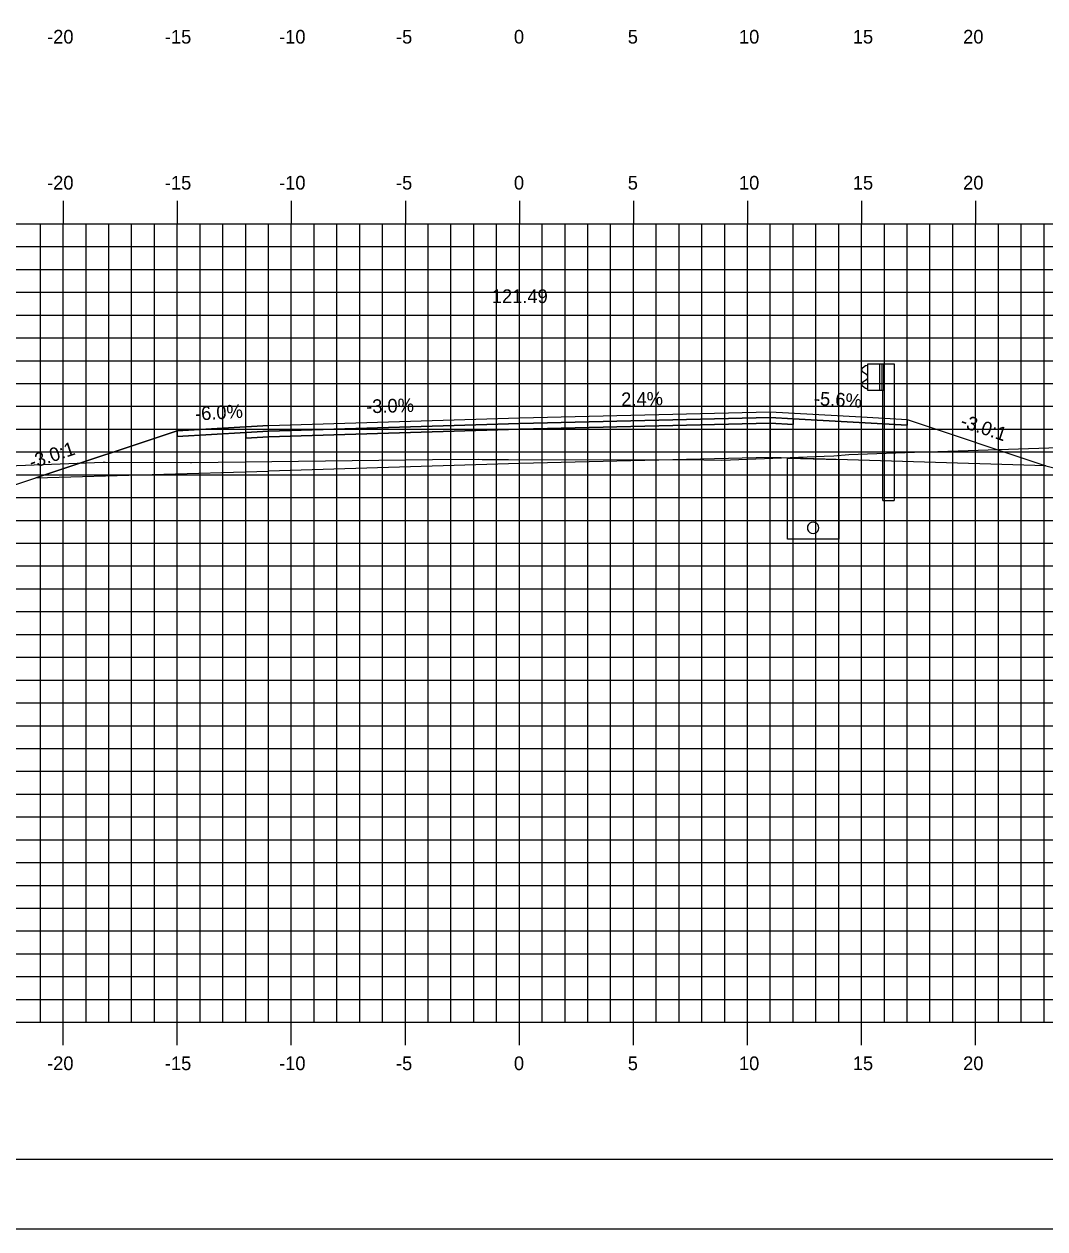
# Model space of a CAD drawing. Extents: x 850598 to 870284, y 366541 to 366651.
# Drawn here: x 861051.7 to 861096.5, y 366541.2 to 366594 of the extents above; entities that cross this region are included whole.
import ezdxf

# ---------------------------------------------------------------- set-up
doc = ezdxf.new("R2010")
doc.units = 0
for name, color, linetype in [('ANNOTATION', 7, 'Continuous'), ('BORDER', 7, 'Continuous'), ('D_Drainage_Underdrain', 7, 'Continuous'), ('D_Drainage_Underdrain_06in', 7, 'Continuous'), ('D_Guardrail_Beam_Rt', 7, 'Continuous'), ('D_Roadway_Centerline', 7, 'Continuous'), ('D_Roadway_Centerline_Text', 7, 'Continuous'), ('D_Roadway_Edge_Shoulder', 7, 'Continuous'), ('D_Roadway_Edge_TW', 7, 'Continuous'), ('D_Roadway_Pavement', 7, 'Continuous'), ('D_Roadway_SlopeLines', 7, 'Continuous'), ('D_Roadway_SubGrade', 7, 'Continuous'), ('H_V ANNOTATION', 7, 'Continuous'), ('MAJOR', 7, 'Continuous'), ('MINOR', 7, 'Continuous'), ('PLOT BOUNDARY', 7, 'Continuous'), ('S_Roadway_Centerline', 7, 'Continuous')]:
    doc.layers.add(name, color=color, linetype=linetype)

msp = doc.modelspace()

# ---------------------------------------------------------------- linework, layer by layer
at = {"layer": 'BORDER'}
msp.add_line((861028.455, 366544.225), (861188.455, 366544.225), dxfattribs=at)
at = {"layer": 'D_Drainage_Underdrain'}
msp.add_lwpolyline([(861087.455, 366574.9), (861087.455, 366571.399), (861085.205, 366571.399), (861085.205, 366574.945)], close=True, dxfattribs=at)
at = {"layer": 'D_Drainage_Underdrain_06in'}
msp.add_lwpolyline([(861086.33, 366572.149), (861086.252, 366572.137), (861086.183, 366572.101), (861086.127, 366572.046), (861086.092, 366571.976), (861086.08, 366571.899), (861086.092, 366571.822), (861086.127, 366571.752), (861086.183, 366571.697), (861086.252, 366571.661), (861086.33, 366571.649), (861086.407, 366571.661), (861086.477, 366571.697), (861086.532, 366571.752), (861086.567, 366571.822), (861086.58, 366571.899), (861086.567, 366571.976), (861086.532, 366572.046), (861086.477, 366572.101), (861086.407, 366572.137)], close=True, dxfattribs=at)
at = {"layer": 'D_Guardrail_Beam_Rt'}
for p, q in [((861088.635, 366578.997), (861088.492, 366578.897)), ((861088.492, 366578.754), (861088.687, 366578.618)), ((861088.725, 366579.017), (861088.652, 366579.004)), ((861088.725, 366579.091), (861089.413, 366579.091)), ((861088.725, 366577.924), (861088.725, 366579.091)), ((861089.246, 366579.091), (861089.246, 366577.924)), ((861089.35, 366579.091), (861089.35, 366577.924)), ((861089.413, 366579.091), (861089.884, 366579.091)), ((861089.413, 366579.091), (861089.413, 366577.924)), ((861089.884, 366579.091), (861089.884, 366573.091)), ((861088.687, 366578.398), (861088.492, 366578.262)), ((861088.721, 366578.553), (861088.721, 366578.462)), ((861088.492, 366578.119), (861088.635, 366578.019)), ((861088.652, 366578.012), (861088.725, 366577.999)), ((861089.413, 366577.924), (861088.725, 366577.924)), ((861089.392, 366573.091), (861089.392, 366577.924)), ((861089.392, 366573.091), (861089.884, 366573.091))]:
    msp.add_line(p, q, dxfattribs=at)
for centre, major_axis, start_param, end_param in [((861088.542, 366578.825), (-0.0877, 0), 5.323254, 7.243116), ((861088.659, 366578.963), (-0.0417, 0), 4.886922, 5.323254), ((861088.542, 366578.19), (-0.0877, 0), 5.323254, 7.243116), ((861088.642, 366578.553), (0.0789, 0), 0, 0.959931), ((861088.642, 366578.462), (0.0789, 0), 5.323254, 6.283185), ((861088.659, 366578.053), (-0.0417, 0), 0.959931, 1.396263)]:
    msp.add_ellipse(centre, major_axis=major_axis, ratio=0.995501, start_param=start_param, end_param=end_param, dxfattribs=at)
at = {"layer": 'D_Roadway_Centerline'}
msp.add_lwpolyline([(861043.311, 366574.299), (861044.311, 366574.275), (861045.311, 366574.115), (861046.311, 366573.818), (861047.311, 366573.386), (861048.455, 366572.814), (861052.257, 366574.082), (861058.455, 366576.148), (861062.455, 366576.388), (861073.455, 366576.718), (861084.455, 366576.982), (861088.455, 366576.758), (861090.455, 366576.646), (861096.534, 366574.619), (861141.677, 366563.225), (861155.587, 366559.715), (861165.449, 366557.225), (861169.449, 366557.225)], dxfattribs=at)
at = {"layer": 'D_Roadway_Edge_Shoulder'}
for points in [[(861084.455, 366576.982), (861088.455, 366576.758), (861088.455, 366576.758), (861090.455, 366576.646), (861090.455, 366576.396), (861085.455, 366576.676), (861084.455, 366576.732)], [(861062.455, 366576.388), (861058.455, 366576.148), (861058.455, 366575.898), (861061.455, 366576.078), (861062.455, 366576.138)]]:
    msp.add_lwpolyline(points, close=True, dxfattribs=at)
at = {"layer": 'D_Roadway_Edge_TW'}
msp.add_lwpolyline([(861062.455, 366576.138), (861062.455, 366576.388), (861073.455, 366576.718), (861084.455, 366576.982), (861084.455, 366576.732), (861073.455, 366576.468)], close=True, dxfattribs=at)
at = {"layer": 'D_Roadway_Pavement'}
for points in [[(861062.455, 366575.888), (861062.455, 366576.138), (861073.455, 366576.468), (861084.455, 366576.732), (861084.455, 366576.482), (861073.455, 366576.218)], [(861084.455, 366576.732), (861085.455, 366576.676), (861085.455, 366576.426), (861084.455, 366576.482)], [(861062.455, 366576.138), (861061.455, 366576.078), (861061.455, 366575.828), (861062.455, 366575.888)]]:
    msp.add_lwpolyline(points, close=True, dxfattribs=at)
at = {"layer": 'D_Roadway_SlopeLines'}
msp.add_lwpolyline([(861062.455, 366576.388), (861058.455, 366576.148), (861048.455, 366572.814)], dxfattribs=at)
at = {"layer": 'D_Roadway_SubGrade'}
for points in [[(861084.455, 366576.482), (861085.455, 366576.426), (861085.455, 366576.676), (861090.455, 366576.396), (861090.455, 366576.646), (861096.534, 366574.619), (861084.455, 366574.982)], [(861062.455, 366575.888), (861061.455, 366575.828), (861061.455, 366576.078), (861058.455, 366575.898), (861058.455, 366576.148), (861052.257, 366574.082), (861062.455, 366574.388)], [(861062.455, 366574.388), (861062.455, 366575.888), (861073.455, 366576.218), (861084.455, 366576.482), (861084.455, 366574.982), (861073.455, 366574.718)]]:
    msp.add_lwpolyline(points, close=True, dxfattribs=at)
at = {"layer": 'MAJOR'}
for p, q in [((861053.455, 366586.227), (861053.455, 366585.225)), ((861053.455, 366586.227), (861053.455, 366585.225)), ((861058.455, 366586.227), (861058.455, 366585.225)), ((861058.455, 366586.227), (861058.455, 366585.225)), ((861063.455, 366586.227), (861063.455, 366585.225)), ((861063.455, 366586.227), (861063.455, 366585.225)), ((861068.455, 366586.227), (861068.455, 366585.225)), ((861068.455, 366586.227), (861068.455, 366585.225)), ((861073.455, 366586.227), (861073.455, 366585.225)), ((861073.455, 366586.227), (861073.455, 366585.225)), ((861078.455, 366586.227), (861078.455, 366585.225)), ((861078.455, 366586.227), (861078.455, 366585.225)), ((861083.455, 366586.227), (861083.455, 366585.225)), ((861083.455, 366586.227), (861083.455, 366585.225)), ((861088.455, 366586.227), (861088.455, 366585.225)), ((861088.455, 366586.227), (861088.455, 366585.225)), ((861093.455, 366586.227), (861093.455, 366585.225)), ((861093.455, 366586.227), (861093.455, 366585.225)), ((861033.455, 366585.225), (861173.455, 366585.225)), ((861033.455, 366585.225), (861173.455, 366585.225)), ((861033.455, 366585.225), (861173.455, 366585.225)), ((861033.455, 366585.225), (861173.455, 366585.225)), ((861053.455, 366550.225), (861053.455, 366585.225)), ((861053.455, 366550.225), (861053.455, 366585.225)), ((861058.455, 366550.225), (861058.455, 366585.225)), ((861058.455, 366550.225), (861058.455, 366585.225)), ((861063.455, 366550.225), (861063.455, 366585.225)), ((861063.455, 366550.225), (861063.455, 366585.225)), ((861068.455, 366550.225), (861068.455, 366585.225)), ((861068.455, 366550.225), (861068.455, 366585.225)), ((861073.455, 366550.225), (861073.455, 366585.225)), ((861073.455, 366550.225), (861073.455, 366585.225)), ((861078.455, 366550.225), (861078.455, 366585.225)), ((861078.455, 366550.225), (861078.455, 366585.225)), ((861083.455, 366550.225), (861083.455, 366585.225)), ((861083.455, 366550.225), (861083.455, 366585.225)), ((861088.455, 366550.225), (861088.455, 366585.225)), ((861088.455, 366550.225), (861088.455, 366585.225)), ((861093.455, 366550.225), (861093.455, 366585.225)), ((861093.455, 366550.225), (861093.455, 366585.225)), ((861033.455, 366580.225), (861173.455, 366580.225)), ((861033.455, 366580.225), (861173.455, 366580.225)), ((861033.455, 366575.225), (861173.455, 366575.225)), ((861033.455, 366575.225), (861173.455, 366575.225)), ((861033.455, 366570.225), (861173.455, 366570.225)), ((861033.455, 366570.225), (861173.455, 366570.225)), ((861033.455, 366565.225), (861173.455, 366565.225)), ((861033.455, 366565.225), (861173.455, 366565.225)), ((861033.455, 366560.225), (861173.455, 366560.225)), ((861033.455, 366560.225), (861173.455, 366560.225)), ((861033.455, 366555.225), (861173.455, 366555.225)), ((861033.455, 366555.225), (861173.455, 366555.225)), ((861033.455, 366550.225), (861173.455, 366550.225)), ((861033.455, 366550.225), (861173.455, 366550.225)), ((861033.455, 366550.225), (861173.455, 366550.225)), ((861033.455, 366550.225), (861173.455, 366550.225)), ((861053.455, 366549.223), (861053.455, 366550.225)), ((861053.455, 366549.223), (861053.455, 366550.225)), ((861058.455, 366549.223), (861058.455, 366550.225)), ((861058.455, 366549.223), (861058.455, 366550.225)), ((861063.455, 366549.223), (861063.455, 366550.225)), ((861063.455, 366549.223), (861063.455, 366550.225)), ((861068.455, 366549.223), (861068.455, 366550.225)), ((861068.455, 366549.223), (861068.455, 366550.225)), ((861073.455, 366549.223), (861073.455, 366550.225)), ((861073.455, 366549.223), (861073.455, 366550.225)), ((861078.455, 366549.223), (861078.455, 366550.225)), ((861078.455, 366549.223), (861078.455, 366550.225)), ((861083.455, 366549.223), (861083.455, 366550.225)), ((861083.455, 366549.223), (861083.455, 366550.225)), ((861088.455, 366549.223), (861088.455, 366550.225)), ((861088.455, 366549.223), (861088.455, 366550.225)), ((861093.455, 366549.223), (861093.455, 366550.225)), ((861093.455, 366549.223), (861093.455, 366550.225))]:
    msp.add_line(p, q, dxfattribs=at)
at = {"layer": 'MINOR'}
for p, q in [((861052.455, 366550.225), (861052.455, 366585.225)), ((861052.455, 366550.225), (861052.455, 366585.225)), ((861054.455, 366550.225), (861054.455, 366585.225)), ((861054.455, 366550.225), (861054.455, 366585.225)), ((861055.455, 366550.225), (861055.455, 366585.225)), ((861055.455, 366550.225), (861055.455, 366585.225)), ((861056.455, 366550.225), (861056.455, 366585.225)), ((861056.455, 366550.225), (861056.455, 366585.225)), ((861057.455, 366550.225), (861057.455, 366585.225)), ((861057.455, 366550.225), (861057.455, 366585.225)), ((861059.455, 366550.225), (861059.455, 366585.225)), ((861059.455, 366550.225), (861059.455, 366585.225)), ((861060.455, 366550.225), (861060.455, 366585.225)), ((861060.455, 366550.225), (861060.455, 366585.225)), ((861061.455, 366550.225), (861061.455, 366585.225)), ((861061.455, 366550.225), (861061.455, 366585.225)), ((861062.455, 366550.225), (861062.455, 366585.225)), ((861062.455, 366550.225), (861062.455, 366585.225)), ((861064.455, 366550.225), (861064.455, 366585.225)), ((861064.455, 366550.225), (861064.455, 366585.225)), ((861065.455, 366550.225), (861065.455, 366585.225)), ((861065.455, 366550.225), (861065.455, 366585.225)), ((861066.455, 366550.225), (861066.455, 366585.225)), ((861066.455, 366550.225), (861066.455, 366585.225)), ((861067.455, 366550.225), (861067.455, 366585.225)), ((861067.455, 366550.225), (861067.455, 366585.225)), ((861069.455, 366550.225), (861069.455, 366585.225)), ((861069.455, 366550.225), (861069.455, 366585.225)), ((861070.455, 366550.225), (861070.455, 366585.225)), ((861070.455, 366550.225), (861070.455, 366585.225)), ((861071.455, 366550.225), (861071.455, 366585.225)), ((861071.455, 366550.225), (861071.455, 366585.225)), ((861072.455, 366550.225), (861072.455, 366585.225)), ((861072.455, 366550.225), (861072.455, 366585.225)), ((861074.455, 366550.225), (861074.455, 366585.225)), ((861074.455, 366550.225), (861074.455, 366585.225)), ((861075.455, 366550.225), (861075.455, 366585.225)), ((861075.455, 366550.225), (861075.455, 366585.225)), ((861076.455, 366550.225), (861076.455, 366585.225)), ((861076.455, 366550.225), (861076.455, 366585.225)), ((861077.455, 366550.225), (861077.455, 366585.225)), ((861077.455, 366550.225), (861077.455, 366585.225)), ((861079.455, 366550.225), (861079.455, 366585.225)), ((861079.455, 366550.225), (861079.455, 366585.225)), ((861080.455, 366550.225), (861080.455, 366585.225)), ((861080.455, 366550.225), (861080.455, 366585.225)), ((861081.455, 366550.225), (861081.455, 366585.225)), ((861081.455, 366550.225), (861081.455, 366585.225)), ((861082.455, 366550.225), (861082.455, 366585.225)), ((861082.455, 366550.225), (861082.455, 366585.225)), ((861084.455, 366550.225), (861084.455, 366585.225)), ((861084.455, 366550.225), (861084.455, 366585.225)), ((861085.455, 366550.225), (861085.455, 366585.225)), ((861085.455, 366550.225), (861085.455, 366585.225)), ((861086.455, 366550.225), (861086.455, 366585.225)), ((861086.455, 366550.225), (861086.455, 366585.225)), ((861087.455, 366550.225), (861087.455, 366585.225)), ((861087.455, 366550.225), (861087.455, 366585.225)), ((861089.455, 366550.225), (861089.455, 366585.225)), ((861089.455, 366550.225), (861089.455, 366585.225)), ((861090.455, 366550.225), (861090.455, 366585.225)), ((861090.455, 366550.225), (861090.455, 366585.225)), ((861091.455, 366550.225), (861091.455, 366585.225)), ((861091.455, 366550.225), (861091.455, 366585.225)), ((861092.455, 366550.225), (861092.455, 366585.225)), ((861092.455, 366550.225), (861092.455, 366585.225)), ((861094.455, 366550.225), (861094.455, 366585.225)), ((861094.455, 366550.225), (861094.455, 366585.225)), ((861095.455, 366550.225), (861095.455, 366585.225)), ((861095.455, 366550.225), (861095.455, 366585.225)), ((861096.455, 366550.225), (861096.455, 366585.225)), ((861096.455, 366550.225), (861096.455, 366585.225)), ((861033.455, 366584.225), (861173.455, 366584.225)), ((861033.455, 366584.225), (861173.455, 366584.225)), ((861033.455, 366583.225), (861173.455, 366583.225)), ((861033.455, 366583.225), (861173.455, 366583.225)), ((861033.455, 366582.225), (861173.455, 366582.225)), ((861033.455, 366582.225), (861173.455, 366582.225)), ((861033.455, 366581.225), (861173.455, 366581.225)), ((861033.455, 366581.225), (861173.455, 366581.225)), ((861033.455, 366579.225), (861173.455, 366579.225)), ((861033.455, 366579.225), (861173.455, 366579.225)), ((861033.455, 366578.225), (861173.455, 366578.225)), ((861033.455, 366578.225), (861173.455, 366578.225)), ((861033.455, 366577.225), (861173.455, 366577.225)), ((861033.455, 366577.225), (861173.455, 366577.225)), ((861033.455, 366576.225), (861173.455, 366576.225)), ((861033.455, 366576.225), (861173.455, 366576.225)), ((861033.455, 366574.225), (861173.455, 366574.225)), ((861033.455, 366574.225), (861173.455, 366574.225)), ((861033.455, 366573.225), (861173.455, 366573.225)), ((861033.455, 366573.225), (861173.455, 366573.225)), ((861033.455, 366572.225), (861173.455, 366572.225)), ((861033.455, 366572.225), (861173.455, 366572.225)), ((861033.455, 366571.225), (861173.455, 366571.225)), ((861033.455, 366571.225), (861173.455, 366571.225)), ((861033.455, 366569.225), (861173.455, 366569.225)), ((861033.455, 366569.225), (861173.455, 366569.225)), ((861033.455, 366568.225), (861173.455, 366568.225)), ((861033.455, 366568.225), (861173.455, 366568.225)), ((861033.455, 366567.225), (861173.455, 366567.225)), ((861033.455, 366567.225), (861173.455, 366567.225)), ((861033.455, 366566.225), (861173.455, 366566.225)), ((861033.455, 366566.225), (861173.455, 366566.225)), ((861033.455, 366564.225), (861173.455, 366564.225)), ((861033.455, 366564.225), (861173.455, 366564.225)), ((861033.455, 366563.225), (861173.455, 366563.225)), ((861033.455, 366563.225), (861173.455, 366563.225)), ((861033.455, 366562.225), (861173.455, 366562.225)), ((861033.455, 366562.225), (861173.455, 366562.225)), ((861033.455, 366561.225), (861173.455, 366561.225)), ((861033.455, 366561.225), (861173.455, 366561.225)), ((861033.455, 366559.225), (861173.455, 366559.225)), ((861033.455, 366559.225), (861173.455, 366559.225)), ((861033.455, 366558.225), (861173.455, 366558.225)), ((861033.455, 366558.225), (861173.455, 366558.225)), ((861033.455, 366557.225), (861173.455, 366557.225)), ((861033.455, 366557.225), (861173.455, 366557.225)), ((861033.455, 366556.225), (861173.455, 366556.225)), ((861033.455, 366556.225), (861173.455, 366556.225)), ((861033.455, 366554.225), (861173.455, 366554.225)), ((861033.455, 366554.225), (861173.455, 366554.225)), ((861033.455, 366553.225), (861173.455, 366553.225)), ((861033.455, 366553.225), (861173.455, 366553.225)), ((861033.455, 366552.225), (861173.455, 366552.225)), ((861033.455, 366552.225), (861173.455, 366552.225)), ((861033.455, 366551.225), (861173.455, 366551.225)), ((861033.455, 366551.225), (861173.455, 366551.225))]:
    msp.add_line(p, q, dxfattribs=at)
at = {"layer": 'PLOT BOUNDARY'}
msp.add_lwpolyline([(861020.361, 366541.166), (861190.361, 366541.166), (861190.361, 366651.166), (861020.361, 366651.166)], close=True, dxfattribs=at)
at = {"layer": 'S_Roadway_Centerline'}
msp.add_lwpolyline([(861033.455, 366573.869), (861046.872, 366574.454), (861055.211, 366574.776), (861055.301, 366574.777), (861059.043, 366574.764), (861059.076, 366574.763), (861069.642, 366574.898), (861071.671, 366574.901), (861071.829, 366574.89), (861072.979, 366574.899), (861081.542, 366574.872), (861082.325, 366574.868), (861086.82, 366575.038), (861087.242, 366575.06), (861087.894, 366575.105), (861091.183, 366575.228), (861091.795, 366575.244), (861101.971, 366575.577)], dxfattribs=at)

# ---------------------------------------------------------------- texts
at = {"layer": 'ANNOTATION'}
for s, rotation, p in [('2.4%', 1.3748, (861077.925, 366577.225)), ('-5.6%', 356.7948, (861086.357, 366577.277)), ('-6.0%', 3.4336, (861059.252, 366576.597)), ('-3.0%', 1.7184, (861066.743, 366576.917)), ('-3.0:1', 341.5651, (861092.748, 366576.335)), ('-3.0:1', 18.4348, (861052.076, 366574.476))]:
    msp.add_text(s, height=0.6, rotation=rotation, dxfattribs=at).set_placement(p)
at = {"layer": 'D_Roadway_Centerline'}
for s, p in [('C', (861073.449, 366576.718)), ('C', (861073.449, 366576.718)), ('L', (861073.455, 366576.71)), ('L', (861073.455, 366576.71))]:
    msp.add_text(s, height=0.0146, dxfattribs=at).set_placement(p)
at = {"layer": 'D_Roadway_Centerline_Text'}
msp.add_text('121.49', height=0.6, dxfattribs=at).set_placement((861072.245, 366581.75))
at = {"layer": 'H_V ANNOTATION'}
for s, p in [('-20', (861052.748, 366593.125)), ('-15', (861057.911, 366593.125)), ('-10', (861062.919, 366593.125)), ('-5', (861068.045, 366593.125)), ('0', (861073.214, 366593.125)), ('5', (861078.206, 366593.125)), ('10', (861083.08, 366593.125)), ('15', (861088.072, 366593.125)), ('20', (861092.909, 366593.125)), ('-20', (861052.748, 366586.725)), ('-15', (861057.911, 366586.725)), ('-10', (861062.919, 366586.725)), ('-5', (861068.045, 366586.725)), ('0', (861073.214, 366586.725)), ('5', (861078.206, 366586.725)), ('10', (861083.08, 366586.725)), ('15', (861088.072, 366586.725)), ('20', (861092.909, 366586.725)), ('-20', (861052.748, 366548.125)), ('-15', (861057.911, 366548.125)), ('-10', (861062.919, 366548.125)), ('-5', (861068.045, 366548.125)), ('0', (861073.214, 366548.125)), ('5', (861078.206, 366548.125)), ('10', (861083.08, 366548.125)), ('15', (861088.072, 366548.125)), ('20', (861092.909, 366548.125))]:
    msp.add_text(s, height=0.6, dxfattribs=at).set_placement(p)

doc.saveas('drawing.dxf')
